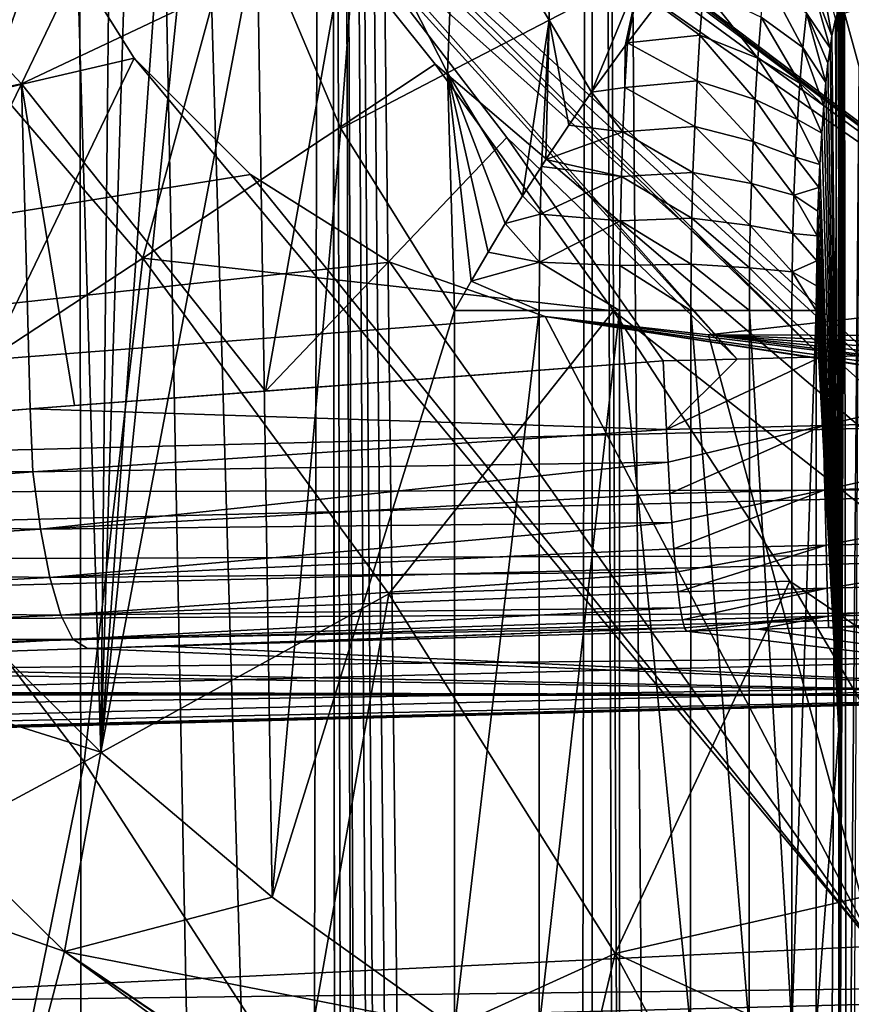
# Model space of a CAD drawing. Header units: metres. Extents: x -105 to 105, y -117 to 62.
# Tile 271 of 382: x -10.75 to -6.22, y -13.94 to -8.58. Entities that reach past the tile are written whole.
import ezdxf

# ---------------------------------------------------------------- set-up
doc = ezdxf.new("R2010")
doc.units = ezdxf.units.M
doc.layers.add('solid_509432_AD150_SW0001', color=7, linetype='CONTINUOUS')
doc.layers.add('solid_509432_AD150_SW0001_01', color=7, linetype='CONTINUOUS')

msp = doc.modelspace()

# ---------------------------------------------------------------- linework, layer by layer
at = {"layer": 'solid_509432_AD150_SW0001'}
for points in [[(-6.162486, 18.584642, 71.856262), (-7.637273, 18.06888, 71.843544), (-6.716792, -90.563103, 71.851799)], [(-7.637273, 18.06888, 71.843544), (-9.069048, 17.444565, 71.82859), (-7.796052, -90.288589, 71.84201)], [(-7.637273, 18.06888, 71.843544), (-7.796052, -90.288589, 71.84201), (-7.625625, -90.371964, 71.843658)], [(-7.637273, 18.06888, 71.843544), (-7.179524, -90.514778, 71.847786), (-6.716792, -90.563103, 71.851799)], [(-7.637273, 18.06888, 71.843544), (-7.271542, -90.4935, 71.846954), (-7.179524, -90.514778, 71.847786)], [(-7.637273, 18.06888, 71.843544), (-7.625625, -90.371964, 71.843658), (-7.271542, -90.4935, 71.846954)], [(-9.069048, 17.444565, 71.82859), (-10.44977, 16.715254, 71.811752), (-9.177452, -26.469061, 71.827354)], [(-9.069048, 17.444565, 71.82859), (-9.177452, -26.469061, 71.827354), (-9.022556, -28.755762, 71.829117)], [(-9.069048, 17.444565, 71.82859), (-8.032491, -90.140953, 71.839676), (-7.796052, -90.288589, 71.84201)], [(-9.069048, 17.444565, 71.82859), (-8.253333, -89.961456, 71.837425), (-8.032491, -90.140953, 71.839676)], [(-9.069048, 17.444565, 71.82859), (-8.383188, -89.831497, 71.836075), (-8.253333, -89.961456, 71.837425)], [(-9.069048, 17.444565, 71.82859), (-8.615558, -89.532524, 71.833603), (-8.383188, -89.831497, 71.836075)], [(-9.069048, 17.444565, 71.82859), (-8.663014, -89.456314, 71.833092), (-8.615558, -89.532524, 71.833603)], [(-9.069048, 17.444565, 71.82859), (-8.859094, -89.033203, 71.830948), (-8.663014, -89.456314, 71.833092)], [(-9.069048, 17.444565, 71.82859), (-9.022556, -28.755762, 71.829117), (-8.859094, -89.033203, 71.830948)], [(-10.44977, 16.715254, 71.811752), (-11.77169, 15.885102, 71.793388), (-11.46215, -19.991917, 71.797882)], [(-10.44977, 16.715254, 71.811752), (-11.46215, -19.991917, 71.797882), (-10.408614, -22.040781, 71.812286)], [(-10.44977, 16.715254, 71.811752), (-9.642337, -24.21312, 71.821892), (-9.177452, -26.469061, 71.827354)], [(-10.44977, 16.715254, 71.811752), (-10.408614, -22.040781, 71.812286), (-9.642337, -24.21312, 71.821892)], [(-10.310084, -12.572192, 68.879997), (-10.961076, 9.340252, 68.879997), (-10.075416, 10.182427, 68.879997)], [(-10.310084, -12.572192, 68.879997), (-10.075416, 10.182427, 68.879997), (-9.827391, 3.2, 68.879997)], [(-10.604027, -8.035223, 2.176648), (-20.352932, -11.169054, 2.431932), (-18.474998, 9.676248, 2.382756)], [(-10.310084, -12.572192, 68.879997), (-11.178157, -11.711962, 68.879997), (-10.961076, 9.340252, 68.879997)], [(-10.310084, -12.572192, 68.879997), (-9.827391, 3.2, 68.879997), (-9.827391, -5.8, 68.879997)], [(0, -16.070114, -16.014524), (-11.384824, -5.54137, -16.204517), (-10.890583, -0.25, -16.299999)], [(0, -16.070114, -16.014524), (-10.890583, -0.25, -16.299999), (0, -0.25, -16.299999)], [(-14.108725, -3.171452, -13.349189), (-4.548667, -10.371302, -13.225315), (-4.53511, -0.323961, -13.39818)], [(-14.108725, -3.171452, -13.349189), (-4.567264, -10.371883, -13.225305), (-4.548667, -10.371302, -13.225315)], [(-14.108725, -3.171452, -13.349189), (-12.435788, -4.475152, -13.326758), (-4.567264, -10.371883, -13.225305)], [(-12.435788, -4.475152, -13.326758), (-11.578371, -5.248199, -13.313458), (-4.567264, -10.371883, -13.225305)], [(-11.578371, -5.248199, -13.313458), (-10.711084, -6.107227, -13.298678), (-4.567264, -10.371883, -13.225305)], [(0, -16.070114, -16.014524), (-10.428592, -6.5186, -16.186882), (-11.384824, -5.54137, -16.204517)], [(-10.310084, -12.572192, 68.879997), (-9.827391, -5.8, 68.879997), (-9.734588, -6.962482, 68.879997)], [(-10.711084, -6.107227, -13.298678), (-6.387159, -10.419597, -13.224483), (-4.567264, -10.371883, -13.225305)], [(-10.711084, -6.107227, -13.298678), (-9.838708, -7.055127, -13.28237), (-6.387159, -10.419597, -13.224483)], [(0, -16.070114, -16.014524), (-9.461854, -7.611859, -16.167154), (-10.428592, -6.5186, -16.186882)], [(-10.310084, -12.572192, 68.879997), (-9.734588, -6.962482, 68.879997), (-9.457427, -8.098876, 68.879997)], [(-12.158247, -7.421499, -13.143449), (-10.740903, -8.933107, -13.117845), (-9.838708, -7.055127, -13.28237)], [(-10.740903, -8.933107, -13.117845), (-8.966207, -8.094018, -13.264496), (-9.838708, -7.055127, -13.28237)], [(-9.838708, -7.055127, -13.28237), (-6.84513, -10.431643, -13.224277), (-6.387159, -10.419597, -13.224483)], [(-9.838708, -7.055127, -13.28237), (-8.966207, -8.094018, -13.264496), (-6.84513, -10.431643, -13.224277)], [(-10.603883, -8.035521, 3.6), (-10.899703, -7.190117, 3.6), (-12.603499, -13.940187, 3.6)], [(-12.937261, -9.385948, -12.775183), (-10.740903, -8.933107, -13.117845), (-12.158247, -7.421499, -13.143449)], [(-8.378837, -7.742489, 68.656624), (-7.890406, -7.581101, 68.385262), (-7.868485, -8.587593, 68.594025)], [(-7.890406, -7.581101, 68.385262), (-7.369996, -8.328752, 68.249474), (-7.868485, -8.587593, 68.594025)], [(-9.461854, -7.611859, -16.167154), (-10.080684, -9.883457, -16.0219), (-11.523253, -8.204928, -16.051563)], [(-9.461854, -7.611859, -16.167154), (-8.489685, -8.827336, -16.145222), (-10.080684, -9.883457, -16.0219)], [(0, -16.070114, -16.014524), (-8.489685, -8.827336, -16.145222), (-9.461854, -7.611859, -16.167154)], [(-8.907804, -7.917271, 68.823624), (-8.378837, -7.742489, 68.656624), (-8.421709, -8.874855, 68.807632)], [(-8.378837, -7.742489, 68.656624), (-7.868485, -8.587593, 68.594025), (-8.421709, -8.874855, 68.807632)], [(-8.907804, -7.917271, 68.823624), (-9.002966, -9.176693, 68.879997), (-9.457427, -8.098876, 68.879997)], [(-8.907804, -7.917271, 68.823624), (-8.421709, -8.874855, 68.807632), (-9.002966, -9.176693, 68.879997)], [(-10.604027, -8.035223, 2.176648), (-10.127562, -8.79366, 2.164171), (-20.352932, -11.169054, 2.431932)], [(-10.127305, -8.793983, 3.6), (-10.603883, -8.035521, 3.6), (-12.603499, -13.940187, 3.6)], [(-10.603883, -8.035521, 3.6), (-10.127562, -8.79366, 2.164171), (-10.604027, -8.035223, 2.176648)], [(-10.127305, -8.793983, 3.6), (-10.127562, -8.79366, 2.164171), (-10.603883, -8.035521, 3.6)], [(-10.740903, -8.933107, -13.117845), (-9.413424, -10.606347, -13.088589), (-8.966207, -8.094018, -13.264496)], [(-9.375938, -13.360346, 68.879997), (-10.310084, -12.572192, 68.879997), (-9.457427, -8.098876, 68.879997)], [(-9.375938, -13.360346, 68.879997), (-9.457427, -8.098876, 68.879997), (-9.002966, -9.176693, 68.879997)], [(-9.413424, -10.606347, -13.088589), (-8.098138, -9.226183, -13.245017), (-8.966207, -8.094018, -13.264496)], [(-8.966207, -8.094018, -13.264496), (-8.098138, -9.226183, -13.245017), (-6.84513, -10.431643, -13.224277)], [(-11.686111, -10.937784, -15.717725), (-11.523253, -8.204928, -16.051563), (-10.080684, -9.883457, -16.0219)], [(-6.411101, -8.219293, 66.903481), (-6.328603, -8.673007, 66.743599), (-6.442322, -8.375412, 67.080544)], [(-6.411101, -8.219293, 66.903481), (-6.309166, -8.581959, 66.633369), (-6.328603, -8.673007, 66.743599)], [(-7.868485, -8.587593, 68.594025), (-7.369996, -8.328752, 68.249474), (-7.637184, -8.978516, 68.590202)], [(-7.369996, -8.328752, 68.249474), (-7.454993, -8.727668, 68.435081), (-7.637184, -8.978516, 68.590202)], [(-7.369996, -8.328752, 68.249474), (-7.442339, -8.710766, 68.422989), (-7.454993, -8.727668, 68.435081)], [(-7.369996, -8.328752, 68.249474), (-7.280751, -8.501073, 68.252289), (-7.442339, -8.710766, 68.422989)], [(-6.487154, -8.735991, 67.334793), (-6.714099, -8.571146, 67.708374), (-6.691386, -8.349251, 67.579559)], [(-6.467111, -8.550153, 67.221123), (-6.487154, -8.735991, 67.334793), (-6.691386, -8.349251, 67.579559)], [(-6.442322, -8.375412, 67.080544), (-6.339111, -8.738913, 66.803192), (-6.467111, -8.550153, 67.221123)], [(-6.442322, -8.375412, 67.080544), (-6.328603, -8.673007, 66.743599), (-6.339111, -8.738913, 66.803192)], [(-7.027772, -8.419707, 68.017639), (-7.047584, -8.669564, 68.129997), (-7.280751, -8.501073, 68.252289)], [(-6.732246, -8.79474, 67.811287), (-7.047584, -8.669564, 68.129997), (-7.027772, -8.419707, 68.017639)], [(-6.714099, -8.571146, 67.708374), (-6.732246, -8.79474, 67.811287), (-7.027772, -8.419707, 68.017639)], [(-7.047584, -8.669564, 68.129997), (-7.442339, -8.710766, 68.422989), (-7.280751, -8.501073, 68.252289)], [(-6.277889, -8.50815, 66.463203), (-6.272776, -8.513979, 66.439888), (-6.291416, -16.381996, 66.532707)], [(-6.282509, -8.508655, 66.485512), (-6.277889, -8.50815, 66.463203), (-6.291416, -16.381996, 66.532707)], [(-6.286863, -8.515276, 66.507805), (-6.282509, -8.508655, 66.485512), (-6.291416, -16.381996, 66.532707)], [(-6.272776, -8.513979, 66.439888), (-6.26708, -8.527017, 66.415359), (-6.291416, -16.381996, 66.532707)], [(-6.286863, -8.515276, 66.507805), (-6.291416, -16.381996, 66.532707), (-6.291416, -12.456017, 66.532707)], [(-6.286863, -8.515276, 66.507805), (-6.291416, -12.456017, 66.532707), (-6.291416, -8.530073, 66.532707)], [(-6.103957, -8.499267, 65.796967), (-6.180223, -8.84123, 66.1409), (-6.260495, -8.548964, 66.388611)], [(-6.50354, -8.929543, 67.427727), (-6.732246, -8.79474, 67.811287), (-6.714099, -8.571146, 67.708374)], [(-6.487154, -8.735991, 67.334793), (-6.50354, -8.929543, 67.427727), (-6.714099, -8.571146, 67.708374)], [(-6.467111, -8.550153, 67.221123), (-6.361518, -8.925961, 66.930267), (-6.487154, -8.735991, 67.334793)], [(-6.467111, -8.550153, 67.221123), (-6.339111, -8.738913, 66.803192), (-6.350129, -8.822223, 66.865677)], [(-6.467111, -8.550153, 67.221123), (-6.350129, -8.822223, 66.865677), (-6.361518, -8.925961, 66.930267)], [(-6.309166, -8.581959, 66.633369), (-6.291416, -8.530073, 66.532707), (-6.291416, -12.456017, 66.532707)], [(-6.26708, -8.527017, 66.415359), (-6.260495, -8.548964, 66.388611), (-6.291416, -16.381996, 66.532707)], [(-6.260495, -8.548964, 66.388611), (-6.250019, -16.846279, 66.348984), (-6.291416, -16.381996, 66.532707)], [(-6.260495, -8.548964, 66.388611), (-6.180223, -8.84123, 66.1409), (-6.250019, -16.846279, 66.348984)], [(-8.421709, -8.874855, 68.807632), (-7.868485, -8.587593, 68.594025), (-8.012988, -9.542982, 68.805634)], [(-7.868485, -8.587593, 68.594025), (-7.910757, -9.382936, 68.76062), (-8.012988, -9.542982, 68.805634)], [(-7.868485, -8.587593, 68.594025), (-7.887105, -9.346606, 68.748756), (-7.910757, -9.382936, 68.76062)], [(-7.868485, -8.587593, 68.594025), (-7.761517, -9.158109, 68.676704), (-7.887105, -9.346606, 68.748756)], [(-7.868485, -8.587593, 68.594025), (-7.637184, -8.978516, 68.590202), (-7.761517, -9.158109, 68.676704)], [(-6.328603, -8.673007, 66.743599), (-6.309166, -8.581959, 66.633369), (-6.291416, -12.456017, 66.532707)], [(-7.047584, -8.669564, 68.129997), (-7.063338, -8.918181, 68.219337), (-7.442339, -8.710766, 68.422989)], [(-6.746811, -9.020015, 67.89389), (-7.063338, -8.918181, 68.219337), (-7.047584, -8.669564, 68.129997)], [(-6.732246, -8.79474, 67.811287), (-6.746811, -9.020015, 67.89389), (-7.047584, -8.669564, 68.129997)], [(-6.339111, -8.738913, 66.803192), (-6.328603, -8.673007, 66.743599), (-6.291416, -12.456017, 66.532707)], [(-7.456018, -8.953698, 68.499901), (-7.637184, -8.978516, 68.590202), (-7.454993, -8.727668, 68.435081)], [(-7.456018, -8.953698, 68.499901), (-7.454993, -8.727668, 68.435081), (-7.442339, -8.710766, 68.422989)], [(-7.063338, -8.918181, 68.219337), (-7.456018, -8.953698, 68.499901), (-7.442339, -8.710766, 68.422989)], [(-6.487154, -8.735991, 67.334793), (-6.372979, -9.05246, 66.99527), (-6.50354, -8.929543, 67.427727)], [(-6.487154, -8.735991, 67.334793), (-6.361518, -8.925961, 66.930267), (-6.372979, -9.05246, 66.99527)], [(-6.350129, -8.822223, 66.865677), (-6.339111, -8.738913, 66.803192), (-6.291416, -12.456017, 66.532707)], [(-10.127562, -8.79366, 2.164171), (-9.494305, -9.427048, 2.147589), (-20.352932, -11.169054, 2.431932)], [(-10.127305, -8.793983, 3.6), (-12.603499, -13.940187, 3.6), (-6.096374, -13.627247, 3.6)], [(-10.127305, -8.793983, 3.6), (-9.494305, -9.427048, 2.147589), (-10.127562, -8.79366, 2.164171)], [(-9.493982, -9.427305, 3.6), (-9.494305, -9.427048, 2.147589), (-10.127305, -8.793983, 3.6)], [(-9.493982, -9.427305, 3.6), (-10.127305, -8.793983, 3.6), (-6.096374, -13.627247, 3.6)], [(-8.489685, -8.827336, -16.145222), (-7.51886, -10.169457, -16.121002), (-10.080684, -9.883457, -16.0219)], [(0, -16.070114, -16.014524), (-7.51886, -10.169457, -16.121002), (-8.489685, -8.827336, -16.145222)], [(-6.516901, -9.128828, 67.503502), (-6.746811, -9.020015, 67.89389), (-6.732246, -8.79474, 67.811287)], [(-6.50354, -8.929543, 67.427727), (-6.516901, -9.128828, 67.503502), (-6.732246, -8.79474, 67.811287)], [(-6.361518, -8.925961, 66.930267), (-6.350129, -8.822223, 66.865677), (-6.291416, -12.456017, 66.532707)], [(-6.180223, -8.84123, 66.1409), (-6.222194, -17.037878, 66.256699), (-6.250019, -16.846279, 66.348984)], [(-8.421709, -8.874855, 68.807632), (-8.383507, -10.167493, 68.879997), (-9.002966, -9.176693, 68.879997)], [(-8.421709, -8.874855, 68.807632), (-8.292675, -10.007533, 68.875298), (-8.383507, -10.167493, 68.879997)], [(-8.421709, -8.874855, 68.807632), (-8.200399, -9.849753, 68.861252), (-8.292675, -10.007533, 68.875298)], [(-8.421709, -8.874855, 68.807632), (-8.107068, -9.694715, 68.837975), (-8.200399, -9.849753, 68.861252)], [(-8.421709, -8.874855, 68.807632), (-8.012988, -9.542982, 68.805634), (-8.107068, -9.694715, 68.837975)], [(-12.937261, -9.385948, -12.775183), (-11.638485, -10.779271, -12.75984), (-10.740903, -8.933107, -13.117845)], [(-11.638485, -10.779271, -12.75984), (-10.694462, -10.702609, -12.923188), (-10.740903, -8.933107, -13.117845)], [(-10.45359, -10.683858, -12.959202), (-9.413424, -10.606347, -13.088589), (-10.740903, -8.933107, -13.117845)], [(-10.694462, -10.702609, -12.923188), (-10.45359, -10.683858, -12.959202), (-10.740903, -8.933107, -13.117845)], [(-7.063338, -8.918181, 68.219337), (-7.07574, -9.166639, 68.289673), (-7.456018, -8.953698, 68.499901)], [(-6.758349, -9.246991, 67.959328), (-7.07574, -9.166639, 68.289673), (-7.063338, -8.918181, 68.219337)], [(-6.746811, -9.020015, 67.89389), (-6.758349, -9.246991, 67.959328), (-7.063338, -8.918181, 68.219337)], [(-6.50354, -8.929543, 67.427727), (-6.38403, -9.202279, 67.057945), (-6.516901, -9.128828, 67.503502)], [(-6.50354, -8.929543, 67.427727), (-6.372979, -9.05246, 66.99527), (-6.38403, -9.202279, 67.057945)], [(-6.372979, -9.05246, 66.99527), (-6.361518, -8.925961, 66.930267), (-6.291416, -12.456017, 66.532707)], [(-7.466762, -9.195648, 68.560822), (-7.761517, -9.158109, 68.676704), (-7.637184, -8.978516, 68.590202)], [(-7.456018, -8.953698, 68.499901), (-7.466762, -9.195648, 68.560822), (-7.637184, -8.978516, 68.590202)], [(-7.07574, -9.166639, 68.289673), (-7.466762, -9.195648, 68.560822), (-7.456018, -8.953698, 68.499901)], [(-6.527593, -9.332406, 67.56414), (-6.758349, -9.246991, 67.959328), (-6.746811, -9.020015, 67.89389)], [(-6.516901, -9.128828, 67.503502), (-6.527593, -9.332406, 67.56414), (-6.746811, -9.020015, 67.89389)], [(-6.38403, -9.202279, 67.057945), (-6.372979, -9.05246, 66.99527), (-6.291416, -12.456017, 66.532707)], [(-7.466762, -9.195648, 68.560822), (-7.887105, -9.346606, 68.748756), (-7.761517, -9.158109, 68.676704)], [(-6.516901, -9.128828, 67.503502), (-6.39407, -9.37349, 67.114883), (-6.527593, -9.332406, 67.56414)], [(-6.516901, -9.128828, 67.503502), (-6.38403, -9.202279, 67.057945), (-6.39407, -9.37349, 67.114883)], [(-9.375938, -13.360346, 68.879997), (-9.002966, -9.176693, 68.879997), (-8.383507, -10.167493, 68.879997)], [(-7.466762, -9.195648, 68.560822), (-7.474979, -9.437636, 68.60743), (-7.887105, -9.346606, 68.748756)], [(-7.08518, -9.415601, 68.343216), (-7.474979, -9.437636, 68.60743), (-7.466762, -9.195648, 68.560822)], [(-7.07574, -9.166639, 68.289673), (-7.08518, -9.415601, 68.343216), (-7.466762, -9.195648, 68.560822)], [(-6.767166, -9.475547, 68.009331), (-7.08518, -9.415601, 68.343216), (-7.07574, -9.166639, 68.289673)], [(-6.758349, -9.246991, 67.959328), (-6.767166, -9.475547, 68.009331), (-7.07574, -9.166639, 68.289673)], [(-6.39407, -9.37349, 67.114883), (-6.38403, -9.202279, 67.057945), (-6.291416, -12.456017, 66.532707)], [(-9.413424, -10.606347, -13.088589), (-7.246974, -10.442265, -13.224093), (-8.098138, -9.226183, -13.245017)], [(-8.098138, -9.226183, -13.245017), (-7.246974, -10.442265, -13.224093), (-6.84513, -10.431643, -13.224277)], [(-6.53581, -9.539082, 67.610741), (-6.767166, -9.475547, 68.009331), (-6.758349, -9.246991, 67.959328)], [(-6.527593, -9.332406, 67.56414), (-6.53581, -9.539082, 67.610741), (-6.758349, -9.246991, 67.959328)], [(-7.474979, -9.437636, 68.60743), (-7.910757, -9.382936, 68.76062), (-7.887105, -9.346606, 68.748756)], [(-6.527593, -9.332406, 67.56414), (-6.399908, -9.497552, 67.147987), (-6.53581, -9.539082, 67.610741)], [(-6.527593, -9.332406, 67.56414), (-6.39407, -9.37349, 67.114883), (-6.399908, -9.497552, 67.147987)], [(-6.399908, -9.497552, 67.147987), (-6.39407, -9.37349, 67.114883), (-6.291416, -12.456017, 66.532707)], [(-9.494305, -9.427048, 2.147589), (-8.735818, -9.90374, 2.127727), (-20.352932, -11.169054, 2.431932)], [(-9.493982, -9.427305, 3.6), (-8.735818, -9.90374, 2.127727), (-9.494305, -9.427048, 2.147589)], [(-8.73552, -9.903883, 3.6), (-8.735818, -9.90374, 2.127727), (-9.493982, -9.427305, 3.6)], [(-8.73552, -9.903883, 3.6), (-9.493982, -9.427305, 3.6), (-6.096374, -13.627247, 3.6)], [(-7.917137, -9.643649, 68.796951), (-8.012988, -9.542982, 68.805634), (-7.910757, -9.382936, 68.76062)], [(-7.474979, -9.437636, 68.60743), (-7.917137, -9.643649, 68.796951), (-7.910757, -9.382936, 68.76062)], [(-7.08518, -9.415601, 68.343216), (-7.091863, -9.665376, 68.381119), (-7.474979, -9.437636, 68.60743)], [(-6.773417, -9.70541, 68.044777), (-7.091863, -9.665376, 68.381119), (-7.08518, -9.415601, 68.343216)], [(-6.767166, -9.475547, 68.009331), (-6.773417, -9.70541, 68.044777), (-7.08518, -9.415601, 68.343216)], [(-7.474979, -9.437636, 68.60743), (-7.480812, -9.680125, 68.640503), (-7.917137, -9.643649, 68.796951)], [(-7.091863, -9.665376, 68.381119), (-7.480812, -9.680125, 68.640503), (-7.474979, -9.437636, 68.60743)], [(-6.541654, -9.747795, 67.643883), (-6.773417, -9.70541, 68.044777), (-6.767166, -9.475547, 68.009331)], [(-6.53581, -9.539082, 67.610741), (-6.541654, -9.747795, 67.643883), (-6.767166, -9.475547, 68.009331)], [(-6.53581, -9.539082, 67.610741), (-6.408783, -9.761158, 67.198326), (-6.541654, -9.747795, 67.643883)], [(-6.53581, -9.539082, 67.610741), (-6.399908, -9.497552, 67.147987), (-6.404853, -9.62746, 67.176033)], [(-6.53581, -9.539082, 67.610741), (-6.404853, -9.62746, 67.176033), (-6.408783, -9.761158, 67.198326)], [(-6.404853, -9.62746, 67.176033), (-6.399908, -9.497552, 67.147987), (-6.291416, -12.456017, 66.532707)], [(-7.917137, -9.643649, 68.796951), (-8.107068, -9.694715, 68.837975), (-8.012988, -9.542982, 68.805634)], [(-7.917137, -9.643649, 68.796951), (-7.920984, -9.90506, 68.818764), (-8.107068, -9.694715, 68.837975)], [(-7.480812, -9.680125, 68.640503), (-7.920984, -9.90506, 68.818764), (-7.917137, -9.643649, 68.796951)], [(-6.408783, -9.761158, 67.198326), (-6.404853, -9.62746, 67.176033), (-6.291416, -12.456017, 66.532707)], [(-7.920984, -9.90506, 68.818764), (-8.200399, -9.849753, 68.861252), (-8.107068, -9.694715, 68.837975)], [(-7.480812, -9.680125, 68.640503), (-7.484316, -9.923404, 68.660385), (-7.920984, -9.90506, 68.818764)], [(-7.095874, -9.91606, 68.403862), (-7.484316, -9.923404, 68.660385), (-7.480812, -9.680125, 68.640503)], [(-7.091863, -9.665376, 68.381119), (-7.095874, -9.91606, 68.403862), (-7.480812, -9.680125, 68.640503)], [(-6.77717, -9.936227, 68.066063), (-7.095874, -9.91606, 68.403862), (-7.091863, -9.665376, 68.381119)], [(-6.773417, -9.70541, 68.044777), (-6.77717, -9.936227, 68.066063), (-7.091863, -9.665376, 68.381119)], [(-6.545163, -9.957586, 67.663788), (-6.77717, -9.936227, 68.066063), (-6.773417, -9.70541, 68.044777)], [(-6.541654, -9.747795, 67.643883), (-6.545163, -9.957586, 67.663788), (-6.773417, -9.70541, 68.044777)], [(-6.541654, -9.747795, 67.643883), (-6.411622, -9.896819, 67.214424), (-6.545163, -9.957586, 67.663788)], [(-6.541654, -9.747795, 67.643883), (-6.408783, -9.761158, 67.198326), (-6.411622, -9.896819, 67.214424)], [(-6.411622, -9.896819, 67.214424), (-6.408783, -9.761158, 67.198326), (-6.291416, -12.456017, 66.532707)], [(-7.920984, -9.90506, 68.818764), (-8.292675, -10.007533, 68.875298), (-8.200399, -9.849753, 68.861252)], [(-8.735818, -9.90374, 2.127727), (-7.890296, -10.199662, 2.105586), (-20.352932, -11.169054, 2.431932)], [(-11.686111, -10.937784, -15.717725), (-10.080684, -9.883457, -16.0219), (-10.400406, -12.623866, -15.691026)], [(-10.400406, -12.623866, -15.691026), (-10.080684, -9.883457, -16.0219), (-8.741096, -11.710556, -15.989995)], [(-7.51886, -10.169457, -16.121002), (-8.741096, -11.710556, -15.989995), (-10.080684, -9.883457, -16.0219)], [(-8.73552, -9.903883, 3.6), (-7.890296, -10.199662, 2.105586), (-8.735818, -9.90374, 2.127727)], [(-7.890118, -10.199703, 3.6), (-7.890296, -10.199662, 2.105586), (-8.73552, -9.903883, 3.6)], [(-7.890118, -10.199703, 3.6), (-8.73552, -9.903883, 3.6), (-6.096374, -13.627247, 3.6)], [(-7.920984, -9.90506, 68.818764), (-7.922276, -10.167493, 68.826088), (-8.292675, -10.007533, 68.875298)], [(-7.920984, -9.90506, 68.818764), (-7.485493, -10.167494, 68.667053), (-7.922276, -10.167493, 68.826088)], [(-7.484316, -9.923404, 68.660385), (-7.485493, -10.167494, 68.667053), (-7.920984, -9.90506, 68.818764)], [(-6.545163, -9.957586, 67.663788), (-6.411622, -9.896819, 67.214424), (-6.413328, -10.032727, 67.224098)], [(-6.413328, -10.032727, 67.224098), (-6.411622, -9.896819, 67.214424), (-6.291416, -12.456017, 66.532707)], [(-7.484316, -9.923404, 68.660385), (-7.097219, -10.167494, 68.411491), (-7.485493, -10.167494, 68.667053)], [(-7.095874, -9.91606, 68.403862), (-7.097219, -10.167494, 68.411491), (-7.484316, -9.923404, 68.660385)], [(-7.095874, -9.91606, 68.403862), (-6.778428, -10.167494, 68.073196), (-7.097219, -10.167494, 68.411491)], [(-6.77717, -9.936227, 68.066063), (-6.778428, -10.167494, 68.073196), (-7.095874, -9.91606, 68.403862)], [(-6.77717, -9.936227, 68.066063), (-6.546339, -10.167493, 67.670448), (-6.778428, -10.167494, 68.073196)], [(-6.545163, -9.957586, 67.663788), (-6.546339, -10.167493, 67.670448), (-6.77717, -9.936227, 68.066063)], [(-6.545163, -9.957586, 67.663788), (-6.413892, -10.167493, 67.227295), (-6.546339, -10.167493, 67.670448)], [(-6.545163, -9.957586, 67.663788), (-6.413328, -10.032727, 67.224098), (-6.413892, -10.167493, 67.227295)], [(-7.922276, -10.167493, 68.826088), (-8.383507, -10.167493, 68.879997), (-8.292675, -10.007533, 68.875298)], [(-6.413328, -10.032727, 67.224098), (-6.291416, -12.456017, 66.532707), (-6.413892, -10.167493, 67.227295)], [(-9.375938, -13.360346, 68.879997), (-8.383507, -10.167493, 68.879997), (-8.383507, -14.07016, 68.879997)], [(-7.51886, -10.169457, -16.121002), (-6.557654, -11.640117, -16.094465), (-8.741096, -11.710556, -15.989995)], [(-7.922276, -10.167493, 68.826088), (-8.383507, -14.07016, 68.879997), (-8.383507, -10.167493, 68.879997)], [(-7.922276, -10.167493, 68.826088), (-7.922276, -14.070159, 68.826088), (-8.383507, -14.07016, 68.879997)], [(-7.922276, -10.167493, 68.826088), (-7.485493, -10.167494, 68.667053), (-7.922276, -14.070159, 68.826088)], [(-7.485493, -10.167494, 68.667053), (-7.485909, -14.070159, 68.667267), (-7.922276, -14.070159, 68.826088)], [(0, -16.070114, -16.014524), (-6.557654, -11.640117, -16.094465), (-7.51886, -10.169457, -16.121002)], [(-7.485493, -10.167494, 68.667053), (-7.097932, -14.070159, 68.412086), (-7.485909, -14.070159, 68.667267)], [(-7.485493, -10.167494, 68.667053), (-7.097219, -10.167494, 68.411491), (-7.097932, -14.070159, 68.412086)], [(-7.097219, -10.167494, 68.411491), (-6.779261, -14.070159, 68.074318), (-7.097932, -14.070159, 68.412086)], [(-7.097219, -10.167494, 68.411491), (-6.778428, -10.167494, 68.073196), (-6.779261, -14.070159, 68.074318)], [(-6.778428, -10.167494, 68.073196), (-6.547075, -14.070159, 67.672157), (-6.779261, -14.070159, 68.074318)], [(-6.778428, -10.167494, 68.073196), (-6.546339, -10.167493, 67.670448), (-6.547075, -14.070159, 67.672157)], [(-6.547075, -14.070159, 67.672157), (-6.413892, -10.167493, 67.227295), (-6.413892, -14.070159, 67.227295)], [(-6.546339, -10.167493, 67.670448), (-6.413892, -10.167493, 67.227295), (-6.547075, -14.070159, 67.672157)], [(-6.291416, -12.456017, 66.532707), (-6.413892, -14.070159, 67.227295), (-6.413892, -10.167493, 67.227295)], [(-7.890296, -10.199662, 2.105586), (-4.247155, -10.76178, 2.010187), (-20.352932, -11.169054, 2.431932)], [(-7.890296, -10.199662, 2.105586), (-4.228185, -10.761412, 2.009691), (-4.247155, -10.76178, 2.010187)], [(-7.890296, -10.199662, 2.105586), (-4.209167, -10.761265, 2.009192), (-4.228185, -10.761412, 2.009691)], [(-7.890296, -10.199662, 2.105586), (-4.011633, -10.74785, 2.00402), (-4.209167, -10.761265, 2.009192)], [(-7.890296, -10.199662, 2.105586), (-3.817384, -10.708518, 1.998933), (-4.011633, -10.74785, 2.00402)], [(-7.890296, -10.199662, 2.105586), (-7, -10.3, 2.082273), (-3.817384, -10.708518, 1.998933)], [(-7, -10.3, 3.6), (-7, -10.3, 2.082273), (-7.890296, -10.199662, 2.105586)], [(-7, -10.3, 3.6), (-7.890296, -10.199662, 2.105586), (-7.890118, -10.199703, 3.6)], [(-7, -10.3, 3.6), (-7.890118, -10.199703, 3.6), (-6.096374, -13.627247, 3.6)], [(-7, -10.3, 2.082273), (-6.109704, -10.199662, 2.05896), (-3.141306, -10.312394, 1.98123)], [(-6.109882, -10.199703, 3.6), (-6.109704, -10.199662, 2.05896), (-7, -10.3, 2.082273)], [(-6.109882, -10.199703, 3.6), (-7, -10.3, 2.082273), (-7, -10.3, 3.6)], [(-6.109882, -10.199703, 3.6), (-7, -10.3, 3.6), (-6.096374, -13.627247, 3.6)], [(-7, -10.3, 2.082273), (-3.630063, -10.643964, 1.994028), (-3.817384, -10.708518, 1.998933)], [(-7, -10.3, 2.082273), (-3.452935, -10.555326, 1.98939), (-3.630063, -10.643964, 1.994028)], [(-7, -10.3, 2.082273), (-3.289071, -10.444159, 1.985099), (-3.452935, -10.555326, 1.98939)], [(-7, -10.3, 2.082273), (-3.141306, -10.312394, 1.98123), (-3.289071, -10.444159, 1.985099)], [(-6.377313, -10.794225, -13.170236), (-4.567264, -10.371883, -13.225305), (-6.387159, -10.419597, -13.224483)], [(-6.377313, -10.794225, -13.170236), (-4.557417, -10.746511, -13.171057), (-4.567264, -10.371883, -13.225305)], [(-10.694462, -10.702609, -12.923188), (-7.246974, -10.442265, -13.224093), (-9.413424, -10.606347, -13.088589)], [(-7.229067, -10.814494, -13.170511), (-7.246974, -10.442265, -13.224093), (-10.694462, -10.702609, -12.923188)], [(-6.84513, -10.431643, -13.224277), (-7.246974, -10.442265, -13.224093), (-7.229067, -10.814494, -13.170511)], [(-7.229067, -10.814494, -13.170511), (-6.387159, -10.419597, -13.224483), (-6.84513, -10.431643, -13.224277)], [(-7.229067, -10.814494, -13.170511), (-6.377313, -10.794225, -13.170236), (-6.387159, -10.419597, -13.224483)], [(-10.694462, -10.702609, -12.923188), (-9.413424, -10.606347, -13.088589), (-10.45359, -10.683858, -12.959202)], [(-14.082711, -10.998483, -12.174618), (-10.694462, -10.702609, -12.923188), (-13.977601, -10.988504, -12.204398)], [(-10.678967, -11.04574, -12.838276), (-10.694462, -10.702609, -12.923188), (-14.082711, -10.998483, -12.174618)], [(-13.977601, -10.988504, -12.204398), (-10.694462, -10.702609, -12.923188), (-11.638485, -10.779271, -12.75984)], [(-10.678967, -11.04574, -12.838276), (-7.229067, -10.814494, -13.170511), (-10.694462, -10.702609, -12.923188)], [(-4.238843, -11.141292, 1.961118), (-20.352932, -11.169054, 2.431932), (-4.247155, -10.76178, 2.010187)], [(-6.377313, -10.794225, -13.170236), (-6.368093, -11.143334, -13.023869), (-4.557417, -10.746511, -13.171057)], [(-6.368093, -11.143334, -13.023869), (-4.548199, -11.095621, -13.02469), (-4.557417, -10.746511, -13.171057)], [(-10.678967, -11.04574, -12.838276), (-7.220623, -10.992785, -13.109121), (-7.229067, -10.814494, -13.170511)], [(-7.229067, -10.814494, -13.170511), (-7.220623, -10.992785, -13.109121), (-6.377313, -10.794225, -13.170236)], [(-7.220623, -10.992785, -13.109121), (-7.211164, -11.162884, -13.025283), (-6.377313, -10.794225, -13.170236)], [(-7.211164, -11.162884, -13.025283), (-6.368093, -11.143334, -13.023869), (-6.377313, -10.794225, -13.170236)], [(-11.686111, -10.937784, -15.717725), (-10.400406, -12.623866, -15.691026), (-12.052359, -13.511181, -15.200437)], [(-14.042722, -11.299712, -12.066768), (-10.678967, -11.04574, -12.838276), (-14.082711, -10.998483, -12.174618)], [(-10.678967, -11.04574, -12.838276), (-10.638574, -11.357033, -12.679454), (-7.220623, -10.992785, -13.109121)], [(-10.638574, -11.357033, -12.679454), (-7.211164, -11.162884, -13.025283), (-7.220623, -10.992785, -13.109121)], [(-14.042722, -11.299712, -12.066768), (-10.638574, -11.357033, -12.679454), (-10.678967, -11.04574, -12.838276)], [(-4.238843, -11.141292, 1.961118), (-20.34462, -11.548565, 2.382862), (-20.352932, -11.169054, 2.431932)], [(-4.23363, -11.496091, 1.817606), (-20.34462, -11.548565, 2.382862), (-4.238843, -11.141292, 1.961118)], [(-7.211164, -11.162884, -13.025283), (-7.200876, -11.321141, -12.920515), (-6.368093, -11.143334, -13.023869)], [(-7.200876, -11.321141, -12.920515), (-7.189937, -11.464753, -12.796656), (-6.368093, -11.143334, -13.023869)], [(-7.189937, -11.464753, -12.796656), (-6.36009, -11.444677, -12.794709), (-6.368093, -11.143334, -13.023869)], [(-6.368093, -11.143334, -13.023869), (-6.36009, -11.444677, -12.794709), (-4.548199, -11.095621, -13.02469)], [(-6.36009, -11.444677, -12.794709), (-4.540195, -11.396964, -12.79553), (-4.548199, -11.095621, -13.02469)], [(-10.638574, -11.357033, -12.679454), (-7.200876, -11.321141, -12.920515), (-7.211164, -11.162884, -13.025283)], [(-14.042722, -11.299712, -12.066768), (-13.980301, -11.568213, -11.901898), (-10.638574, -11.357033, -12.679454)], [(-13.980301, -11.568213, -11.901898), (-10.58696, -11.621686, -12.453503), (-10.638574, -11.357033, -12.679454)], [(-10.638574, -11.357033, -12.679454), (-10.58696, -11.621686, -12.453503), (-7.200876, -11.321141, -12.920515)], [(-10.58696, -11.621686, -12.453503), (-7.189937, -11.464753, -12.796656), (-7.200876, -11.321141, -12.920515)], [(-6.36009, -11.444677, -12.794709), (-6.353811, -11.679051, -12.497362), (-4.540195, -11.396964, -12.79553)], [(-6.353811, -11.679051, -12.497362), (-4.533916, -11.631338, -12.498183), (-4.540195, -11.396964, -12.79553)], [(-10.58696, -11.621686, -12.453503), (-7.17851, -11.59158, -12.655549), (-7.189937, -11.464753, -12.796656)], [(-7.189937, -11.464753, -12.796656), (-7.17851, -11.59158, -12.655549), (-6.36009, -11.444677, -12.794709)], [(-7.17851, -11.59158, -12.655549), (-7.16678, -11.699524, -12.499488), (-6.36009, -11.444677, -12.794709)], [(-7.16678, -11.699524, -12.499488), (-6.353811, -11.679051, -12.497362), (-6.36009, -11.444677, -12.794709)], [(-4.23363, -11.496091, 1.817606), (-20.339405, -11.903365, 2.239351), (-20.34462, -11.548565, 2.382862)], [(-4.231853, -11.803078, 1.588997), (-20.339405, -11.903365, 2.239351), (-4.23363, -11.496091, 1.817606)], [(-13.980301, -11.568213, -11.901898), (-13.903253, -11.793104, -11.685893), (-10.58696, -11.621686, -12.453503)], [(-13.903253, -11.793104, -11.685893), (-10.526964, -11.825145, -12.172852), (-10.58696, -11.621686, -12.453503)], [(-10.58696, -11.621686, -12.453503), (-10.526964, -11.825145, -12.172852), (-7.17851, -11.59158, -12.655549)], [(-10.526964, -11.825145, -12.172852), (-7.16678, -11.699524, -12.499488), (-7.17851, -11.59158, -12.655549)], [(-6.557654, -11.640117, -16.094465), (-7.509834, -13.667507, -15.956199), (-8.741096, -11.710556, -15.989995)], [(-6.557654, -11.640117, -16.094465), (-5.617772, -13.235622, -16.065674), (-7.509834, -13.667507, -15.956199)], [(-7.16678, -11.699524, -12.499488), (-7.154941, -11.786804, -12.331037), (-6.353811, -11.679051, -12.497362)], [(-7.154941, -11.786804, -12.331037), (-7.143182, -11.852041, -12.152869), (-6.353811, -11.679051, -12.497362)], [(-7.143182, -11.852041, -12.152869), (-6.349657, -11.831519, -12.150776), (-6.353811, -11.679051, -12.497362)], [(0, -16.070114, -16.014524), (-5.617772, -13.235622, -16.065674), (-6.557654, -11.640117, -16.094465)], [(-6.353811, -11.679051, -12.497362), (-6.349657, -11.831519, -12.150776), (-4.533916, -11.631338, -12.498183)], [(-6.349657, -11.831519, -12.150776), (-4.529762, -11.783806, -12.151597), (-4.533916, -11.631338, -12.498183)], [(-12.210762, -11.975595, 68.790207), (-11.178157, -11.711962, 68.879997), (-10.310084, -12.572192, 68.879997)], [(-10.526964, -11.825145, -12.172852), (-7.154941, -11.786804, -12.331037), (-7.16678, -11.699524, -12.499488)], [(-10.400406, -12.623866, -15.691026), (-8.741096, -11.710556, -15.989995), (-9.22159, -14.4462, -15.662762)], [(-9.22159, -14.4462, -15.662762), (-8.741096, -11.710556, -15.989995), (-7.509834, -13.667507, -15.956199)], [(-10.526964, -11.825145, -12.172852), (-10.461886, -11.956217, -11.852937), (-7.154941, -11.786804, -12.331037)], [(-10.461886, -11.956217, -11.852937), (-7.143182, -11.852041, -12.152869), (-7.154941, -11.786804, -12.331037)], [(-6.349657, -11.831519, -12.150776), (-6.347893, -11.892365, -11.777037), (-4.529762, -11.783806, -12.151597)], [(-4.529762, -11.783806, -12.151597), (-6.347893, -11.892365, -11.777037), (-4.527998, -11.844652, -11.777858)], [(-4.231853, -11.803078, 1.588997), (-20.337629, -12.210352, 2.010741), (-20.339405, -11.903365, 2.239351)], [(-4.23363, -12.042261, 1.290176), (-20.337629, -12.210352, 2.010741), (-4.231853, -11.803078, 1.588997)], [(-13.903253, -11.793104, -11.685893), (-13.81511, -11.964072, -11.428656), (-10.526964, -11.825145, -12.172852)], [(-13.81511, -11.964072, -11.428656), (-10.461886, -11.956217, -11.852937), (-10.526964, -11.825145, -12.172852)], [(-7.143182, -11.852041, -12.152869), (-7.131691, -11.894181, -11.967848), (-6.349657, -11.831519, -12.150776)], [(-7.131691, -11.894181, -11.967848), (-7.120651, -11.912546, -11.778959), (-6.349657, -11.831519, -12.150776)], [(-6.349657, -11.831519, -12.150776), (-7.120651, -11.912546, -11.778959), (-6.731088, -11.902389, -11.77754)], [(-6.349657, -11.831519, -12.150776), (-6.731088, -11.902389, -11.77754), (-6.347893, -11.892365, -11.777037)], [(-10.461886, -11.956217, -11.852937), (-7.131691, -11.894181, -11.967848), (-7.143182, -11.852041, -12.152869)], [(-10.461886, -11.956217, -11.852937), (-10.381959, -12.007275, -11.513306), (-7.131691, -11.894181, -11.967848)], [(-7.131691, -11.894181, -11.967848), (-10.381959, -12.007275, -11.513306), (-9.967042, -11.994414, -11.570264)], [(-7.131691, -11.894181, -11.967848), (-9.967042, -11.994414, -11.570264), (-7.120651, -11.912546, -11.778959)], [(-6.347893, -11.892365, -11.777037), (-6.731088, -11.902389, -11.77754), (-4.169757, -12.262272, 0.45)], [(-4.527998, -11.844652, -11.777858), (-6.347893, -11.892365, -11.777037), (-4.169757, -12.262272, 0.45)], [(-7.120651, -11.912546, -11.778959), (-9.967042, -11.994414, -11.570264), (-4.169757, -12.262272, 0.45)], [(-6.731088, -11.902389, -11.77754), (-7.120651, -11.912546, -11.778959), (-4.169757, -12.262272, 0.45)], [(-13.81511, -11.964072, -11.428656), (-13.719914, -12.073279, -11.141981), (-10.461886, -11.956217, -11.852937)], [(-13.719914, -12.073279, -11.141981), (-13.523559, -12.112227, -10.865093), (-10.461886, -11.956217, -11.852937)], [(-10.461886, -11.956217, -11.852937), (-13.523559, -12.112227, -10.865093), (-12.948321, -12.092044, -11.011441)], [(-10.461886, -11.956217, -11.852937), (-12.948321, -12.092044, -11.011441), (-10.381959, -12.007275, -11.513306)], [(-12.572445, -12.934587, 68.523697), (-12.210762, -11.975595, 68.790207), (-10.506861, -13.656251, 68.790207)], [(-10.506861, -13.656251, 68.790207), (-12.210762, -11.975595, 68.790207), (-10.310084, -12.572192, 68.879997)], [(-9.967042, -11.994414, -11.570264), (-10.381959, -12.007275, -11.513306), (-4.169757, -12.262272, 0.45)], [(-4.23363, -12.042261, 1.290176), (-20.339405, -12.449535, 1.71192), (-20.337629, -12.210352, 2.010741)], [(-4.238843, -12.198068, 0.9406), (-20.339405, -12.449535, 1.71192), (-4.23363, -12.042261, 1.290176)], [(-10.381959, -12.007275, -11.513306), (-12.948321, -12.092044, -11.011441), (-4.169757, -12.262272, 0.45)], [(-12.948321, -12.092044, -11.011441), (-13.523559, -12.112227, -10.865093), (-4.169757, -12.262272, 0.45)], [(-13.523559, -12.112227, -10.865093), (-16.786928, -12.233089, -9.852639), (-4.169757, -12.262272, 0.45)], [(-4.238843, -12.198068, 0.9406), (-4.247155, -12.260352, 0.563033), (-20.34462, -12.605342, 1.362345)], [(-4.238843, -12.198068, 0.9406), (-20.34462, -12.605342, 1.362345), (-20.339405, -12.449535, 1.71192)], [(-20.352932, -12.667626, 0.984777), (-4.247155, -12.260352, 0.563033), (-20.144201, -12.680832, 0.45)], [(-20.34462, -12.605342, 1.362345), (-4.247155, -12.260352, 0.563033), (-20.352932, -12.667626, 0.984777)], [(-17.441111, -12.257723, -9.638075), (-20.144201, -12.680832, 0.45), (-4.169757, -12.262272, 0.45)], [(-4.172666, -12.258468, 0.561098), (-4.169757, -12.262272, 0.45), (-20.144201, -12.680832, 0.45)], [(-4.209868, -12.259409, 0.56206), (-4.172666, -12.258468, 0.561098), (-20.144201, -12.680832, 0.45)], [(-4.247155, -12.260352, 0.563033), (-4.209868, -12.259409, 0.56206), (-20.144201, -12.680832, 0.45)], [(-17.114477, -12.245446, -9.744555), (-17.441111, -12.257723, -9.638075), (-4.169757, -12.262272, 0.45)], [(-16.786928, -12.233089, -9.852639), (-17.114477, -12.245446, -9.744555), (-4.169757, -12.262272, 0.45)], [(-6.291416, -12.456017, 66.532707), (-6.291416, -16.381996, 66.532707), (-6.413892, -14.070159, 67.227295)], [(-10.506861, -13.656251, 68.790207), (-10.310084, -12.572192, 68.879997), (-9.375938, -13.360346, 68.879997)], [(-10.400406, -12.623866, -15.691026), (-10.924897, -15.197869, -15.178404), (-12.052359, -13.511181, -15.200437)], [(-10.400406, -12.623866, -15.691026), (-9.22159, -14.4462, -15.662762), (-10.924897, -15.197869, -15.178404)], [(-10.761506, -14.627415, 68.523697), (-12.572445, -12.934587, 68.523697), (-10.506861, -13.656251, 68.790207)], [(-5.617772, -13.235622, -16.065674), (-4.710965, -14.94943, -16.034748), (-7.509834, -13.667507, -15.956199)], [(-10.506861, -13.656251, 68.790207), (-9.375938, -13.360346, 68.879997), (-8.383507, -14.07016, 68.879997)], [(-10.761506, -14.627415, 68.523697), (-10.506861, -13.656251, 68.790207), (-8.573455, -15.06836, 68.790199)], [(-8.557003, -14.973647, 68.806473), (-10.506861, -13.656251, 68.790207), (-8.383507, -14.07016, 68.879997)], [(-8.559079, -14.985491, 68.804527), (-8.573455, -15.06836, 68.790199), (-10.506861, -13.656251, 68.790207)], [(-8.557003, -14.973647, 68.806473), (-8.559079, -14.985491, 68.804527), (-10.506861, -13.656251, 68.790207)], [(-9.22159, -14.4462, -15.662762), (-7.509834, -13.667507, -15.956199), (-8.153755, -16.386566, -15.63322)], [(-8.153755, -16.386566, -15.63322), (-7.509834, -13.667507, -15.956199), (-6.391333, -15.733965, -15.920855)], [(-4.710965, -14.94943, -16.034748), (-6.391333, -15.733965, -15.920855), (-7.509834, -13.667507, -15.956199)], [(-20.272867, -14.310546, 3.5732), (0, -13.784497, 3.060721), (-12.603499, -13.940187, 3.6)]]:
    msp.add_3dface(points, dxfattribs=at)
at = {"layer": 'solid_509432_AD150_SW0001_01'}
for points in [[(-6.162486, 18.584642, 71.856262), (-6.716792, -90.563103, 71.851799), (0, -90.568039, 71.879997)], [(-6.096374, -13.627247, 3.6), (-12.603499, -13.940187, 3.6), (0, -13.784497, 3.060721)], [(-20.272867, -14.310546, 3.5732), (-20.126217, -14.549514, 3.197254), (0, -13.784497, 3.060721)], [(-20.126217, -14.549514, 3.197254), (0, -14.158652, 2.454685), (0, -13.784497, 3.060721)]]:
    msp.add_3dface(points, dxfattribs=at)

doc.saveas('drawing.dxf')
